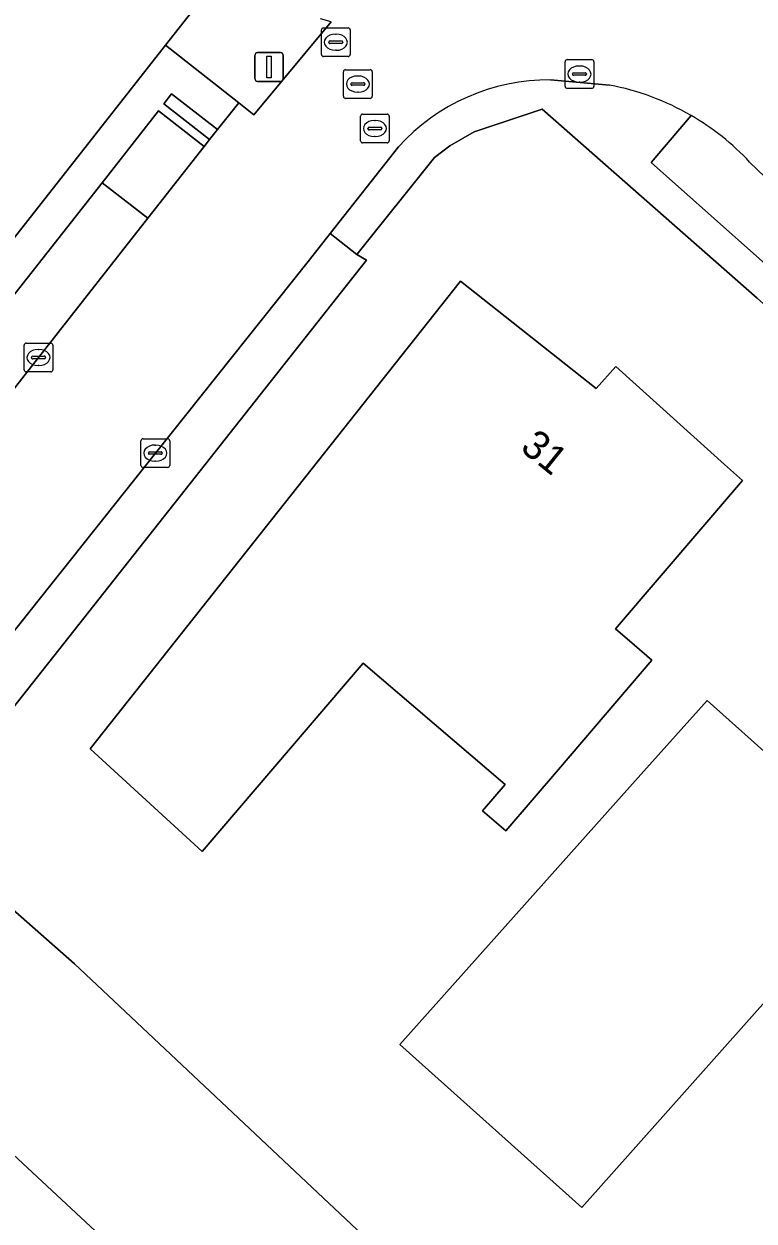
# Model space of a CAD drawing. Extents: x 160455 to 162082, y 388339 to 389736.
# Drawn here: x 160948.59 to 160973.97, y 389384.43 to 389426.06 of the extents above; entities that cross this region are included whole.
import ezdxf

# ---------------------------------------------------------------- set-up
doc = ezdxf.new("R2010")
doc.units = 0
for name, color, linetype in [('IMGEO_Berm_groen', 7, 'Continuous'), ('IMGEO_Erf', 7, 'Continuous'), ('IMGEO_Groenvoorziening', 7, 'Continuous'), ('IMGEO_Kolk', 7, 'Continuous'), ('IMGEO_Lichtmast', 7, 'Continuous'), ('IMGEO_Oever', 7, 'Continuous'), ('IMGEO_Pand', 7, 'Continuous'), ('IMGEO_Pand_nummerreeks', 7, 'Continuous'), ('IMGEO_Parkeervlak_halfverhard', 7, 'Continuous'), ('IMGEO_Rijbaan_lokaal_gesloten', 7, 'Continuous'), ('IMGEO_Rioolput', 7, 'Continuous'), ('IMGEO_Voetpad_open', 7, 'Continuous'), ('IMGEO_Walbescherming', 7, 'Continuous'), ('IMGEO_Waterloop', 7, 'Continuous')]:
    doc.layers.add(name, color=color, linetype=linetype)

msp = doc.modelspace()

# ---------------------------------------------------------------- linework, layer by layer
at = {"layer": 'IMGEO_Berm_groen'}
for points in [[(160952.894, 389419.306), (160951.308, 389420.533), (160942.112, 389408.855), (160940.536, 389406.82), (160940.36, 389406.593), (160939.596, 389405.663), (160938.546, 389404.48), (160938.188, 389404.076), (160939.691, 389402.754), (160940.065, 389403.174), (160940.968, 389404.19), (160941.507, 389404.827), (160942.037, 389405.482), (160942.271, 389405.771)], [(160960.5, 389417.849), (160960.162, 389418.042), (160959.241, 389418.768), (160958.477, 389417.797), (160953.16, 389411.136), (160946.23, 389402.435), (160946.03, 389402.155), (160945.918, 389402.024), (160945.348, 389401.361), (160943.979, 389399.806), (160943.57, 389399.342), (160944.636, 389398.404), (160945.142, 389398.97), (160944.989, 389399.111), (160945.418, 389399.59), (160945.578, 389399.456), (160946.577, 389400.576), (160946.458, 389400.689), (160946.874, 389401.172), (160947.134, 389400.941)]]:
    msp.add_lwpolyline(points, close=True, dxfattribs=at)
at = {"layer": 'IMGEO_Erf'}
for points in [[(160937.717, 389405.585), (160937.639, 389405.662), (160939.158, 389407.202), (160939.033, 389407.311), (160939.461, 389407.78), (160939.648, 389407.612), (160940.248, 389408.438), (160953.513, 389425.326), (160956.14, 389428.671), (160956.289, 389428.864), (160942.469, 389434.685), (160931.431, 389440.858), (160918.217, 389424.216), (160917.685, 389424.016), (160916.791, 389422.828), (160916.435, 389422.356), (160925.08, 389415.668), (160931.223, 389410.364), (160937.168, 389404.973)], [(160969.152, 389405.025), (160969.817, 389404.457), (160970.421, 389403.941), (160967.172, 389400.141), (160965.347, 389398.006), (160964.539, 389398.697), (160965.327, 389399.618), (160960.389, 389403.839), (160954.786, 389397.285), (160950.897, 389400.853), (160963.764, 389417.114), (160968.489, 389413.384), (160969.169, 389414.146), (160970.703, 389412.766), (160972.952, 389410.743), (160973.567, 389410.19)], [(160982.158, 389395.034), (160978.461, 389390.885), (160975.591, 389393.443), (160967.983, 389384.906), (160961.658, 389390.575), (160970.037, 389399.961), (160972.339, 389402.54), (160974.855, 389400.291), (160975.288, 389400.776), (160975.646, 389400.456), (160976.262, 389401.146), (160979.167, 389404.403), (160980.385, 389403.308), (160981.347, 389404.377), (160985.211, 389400.936), (160984.254, 389399.862), (160985.484, 389398.766)]]:
    msp.add_lwpolyline(points, close=True, dxfattribs=at)
msp.add_lwpolyline([(160974.082, 389416.523), (160966.607, 389423.095), (160964.239, 389422.307), (160963.399, 389421.82), (160962.869, 389421.415), (160960.162, 389418.042), (160960.5, 389417.849), (160947.134, 389400.941), (160947.358, 389400.756), (160946.936, 389400.265), (160946.811, 389400.371), (160945.465, 389398.685), (160945.303, 389398.667), (160944.878, 389398.192), (160950.35, 389393.379), (160963.707, 389380.804), (160970.927, 389373.782), (160978.562, 389365.975)], dxfattribs=at)
at = {"layer": 'IMGEO_Groenvoorziening'}
msp.add_lwpolyline([(160899.169, 389442.36), (160908.436, 389435.434), (160912.406, 389432.254), (160914.979, 389429.454), (160918.217, 389424.216), (160931.431, 389440.858), (160942.469, 389434.685), (160956.289, 389428.864), (160956.14, 389428.671), (160953.513, 389425.326), (160956.061, 389423.319), (160956.586, 389422.905), (160959.27, 389426.131), (160958.897, 389426.243)], dxfattribs=at)
msp.add_lwpolyline([(160955.044, 389422.043), (160955.323, 389422.395), (160953.725, 389423.628), (160953.454, 389423.279)], close=True, dxfattribs=at)
at = {"layer": 'IMGEO_Kolk'}
for p, q in [((160967.479, 389424.818), (160968.331, 389424.818)), ((160967.404, 389423.892), (160967.404, 389424.744)), ((160967.892, 389424.598), (160967.917, 389424.598)), ((160968.405, 389424.744), (160968.405, 389423.892)), ((160967.663, 389424.312), (160967.663, 389424.324)), ((160968.101, 389424.275), (160967.703, 389424.275)), ((160967.706, 389424.361), (160968.104, 389424.361)), ((160967.915, 389424.038), (160967.89, 389424.038)), ((160968.147, 389424.324), (160968.147, 389424.312)), ((160968.331, 389423.818), (160967.479, 389423.818)), ((160948.597, 389414.036), (160948.597, 389414.888)), ((160948.672, 389414.962), (160949.524, 389414.962)), ((160949.598, 389414.888), (160949.598, 389414.036)), ((160948.856, 389414.456), (160948.856, 389414.468)), ((160949.294, 389414.419), (160948.896, 389414.419)), ((160948.899, 389414.505), (160949.297, 389414.505)), ((160949.085, 389414.742), (160949.11, 389414.742)), ((160949.34, 389414.468), (160949.34, 389414.456)), ((160949.524, 389413.962), (160948.672, 389413.962)), ((160949.108, 389414.182), (160949.083, 389414.182)), ((160952.659, 389410.712), (160952.659, 389411.564)), ((160952.734, 389411.638), (160953.586, 389411.638)), ((160953.66, 389411.564), (160953.66, 389410.712)), ((160952.918, 389411.132), (160952.918, 389411.144)), ((160953.356, 389411.095), (160952.958, 389411.095)), ((160952.961, 389411.181), (160953.359, 389411.181)), ((160953.147, 389411.418), (160953.172, 389411.418)), ((160953.402, 389411.144), (160953.402, 389411.132)), ((160953.586, 389410.638), (160952.734, 389410.638)), ((160953.17, 389410.858), (160953.145, 389410.858))]:
    msp.add_line(p, q, dxfattribs=at)
for points in [[(160967.479, 389424.818), (160968.331, 389424.818)], [(160967.404, 389423.892), (160967.404, 389424.744)], [(160968.405, 389424.744), (160968.405, 389423.892)], [(160968.331, 389423.818), (160967.479, 389423.818)], [(160948.597, 389414.036), (160948.597, 389414.888)], [(160948.672, 389414.962), (160949.524, 389414.962)], [(160949.598, 389414.888), (160949.598, 389414.036)], [(160949.524, 389413.962), (160948.672, 389413.962)], [(160952.659, 389410.712), (160952.659, 389411.564)], [(160952.734, 389411.638), (160953.586, 389411.638)], [(160953.66, 389411.564), (160953.66, 389410.712)], [(160953.586, 389410.638), (160952.734, 389410.638)]]:
    msp.add_lwpolyline(points, dxfattribs=at)
for centre, radius, start, end in [((160967.481, 389424.742), 0.0765, 91.552, 178.448), ((160967.481, 389424.742), 0.0765, 91.552, 178.448), ((160968.329, 389424.742), 0.0765, 1.552, 88.448), ((160968.329, 389424.742), 0.0765, 1.552, 88.448), ((160967.703, 389424.321), 0.0403, 85.8775, 175.7526), ((160967.7, 389424.311), 0.0366, 178.938, 274.7102), ((160968.104, 389424.318), 0.043, 264.8664, 352.4533), ((160968.108, 389424.323), 0.0386, 1.7309, 96.639), ((160967.481, 389423.894), 0.0765, 181.552, 268.448), ((160967.481, 389423.894), 0.0765, 181.552, 268.448), ((160968.329, 389423.894), 0.0765, 271.552, 358.448), ((160968.329, 389423.894), 0.0765, 271.552, 358.448), ((160948.674, 389414.886), 0.0765, 91.552, 178.448), ((160948.674, 389414.886), 0.0765, 91.552, 178.448), ((160949.522, 389414.886), 0.0765, 1.552, 88.448), ((160949.522, 389414.886), 0.0765, 1.552, 88.448), ((160948.896, 389414.465), 0.0403, 85.8775, 175.7526), ((160948.893, 389414.455), 0.0366, 178.938, 274.7102), ((160949.297, 389414.462), 0.043, 264.8664, 352.4533), ((160949.301, 389414.467), 0.0386, 1.7309, 96.639), ((160948.674, 389414.038), 0.0765, 181.552, 268.448), ((160948.674, 389414.038), 0.0765, 181.552, 268.448), ((160949.522, 389414.038), 0.0765, 271.552, 358.448), ((160949.522, 389414.038), 0.0765, 271.552, 358.448), ((160952.736, 389411.562), 0.0765, 91.552, 178.448), ((160952.736, 389411.562), 0.0765, 91.552, 178.448), ((160953.584, 389411.562), 0.0765, 1.552, 88.448), ((160953.584, 389411.562), 0.0765, 1.552, 88.448), ((160952.958, 389411.141), 0.0403, 85.8775, 175.7526), ((160952.955, 389411.131), 0.0366, 178.938, 274.7102), ((160953.359, 389411.138), 0.043, 264.8664, 352.4533), ((160953.363, 389411.143), 0.0386, 1.7309, 96.639), ((160952.736, 389410.714), 0.0765, 181.552, 268.448), ((160952.736, 389410.714), 0.0765, 181.552, 268.448), ((160953.584, 389410.714), 0.0765, 271.552, 358.448), ((160953.584, 389410.714), 0.0765, 271.552, 358.448)]:
    msp.add_arc(centre, radius, start, end, dxfattribs=at)
for centre, major_axis, ratio, start_param, end_param in [((160967.891, 389424.318), (-0.387, 0.002), 0.722429, 4.712389, 7.853982), ((160967.916, 389424.318), (-0.39, 0.002), 0.717154, 1.570796, 4.712389), ((160949.084, 389414.462), (-0.387, 0.002), 0.722429, 4.712389, 7.853982), ((160949.109, 389414.462), (-0.39, 0.002), 0.717154, 1.570796, 4.712389), ((160953.146, 389411.138), (-0.387, 0.002), 0.722429, 4.712389, 7.853982), ((160953.171, 389411.138), (-0.39, 0.002), 0.717154, 1.570796, 4.712389)]:
    msp.add_ellipse(centre, major_axis=major_axis, ratio=ratio, start_param=start_param, end_param=end_param, dxfattribs=at)
at = {"layer": 'IMGEO_Lichtmast'}
for p, q in [((160956.617, 389424.164), (160956.617, 389424.964)), ((160956.617, 389424.964), (160956.617, 389424.164)), ((160956.717, 389425.064), (160957.507, 389425.064)), ((160957.507, 389425.064), (160956.717, 389425.064)), ((160957.607, 389424.964), (160957.607, 389424.164)), ((160957.607, 389424.164), (160957.607, 389424.964)), ((160957.507, 389424.064), (160956.717, 389424.064)), ((160956.717, 389424.064), (160957.507, 389424.064))]:
    msp.add_line(p, q, dxfattribs=at)
msp.add_lwpolyline([(160957.037, 389424.939), (160957.187, 389424.939), (160957.187, 389424.189), (160957.037, 389424.189), (160957.037, 389424.939)], dxfattribs=at)
for centre, start, end in [((160956.717, 389424.964), 90, 180), ((160956.717, 389424.964), 90, 180), ((160957.507, 389424.964), 0, 90), ((160957.507, 389424.964), 360, 90), ((160956.717, 389424.164), 180, 270), ((160956.717, 389424.164), 180, 270), ((160957.507, 389424.164), 270, 0), ((160957.507, 389424.164), 270, 0)]:
    msp.add_arc(centre, 0.1, start, end, dxfattribs=at)
at = {"layer": 'IMGEO_Oever'}
msp.add_lwpolyline([(160951.58, 389383.617), (160940.805, 389393.643), (160940.784, 389393.464), (160938.003, 389390.515), (160938.119, 389390.401), (160937.679, 389389.926), (160937.207, 389390.364), (160938.572, 389387.375), (160939.97, 389387.234), (160943.147, 389385.961), (160951.935, 389378.09), (160964.371, 389365.927), (160968.545, 389361.844), (160976.588, 389353.263), (160978.323, 389348.732), (160980.285, 389346.868), (160981.565, 389346.865), (160981.141, 389347.336), (160981.612, 389347.768), (160981.722, 389347.655), (160984.656, 389350.504), (160984.774, 389350.478), (160973.474, 389362.148)], dxfattribs=at)
at = {"layer": 'IMGEO_Pand'}
for points in [[(160970.703, 389412.766), (160969.169, 389414.146), (160968.489, 389413.384), (160963.764, 389417.114), (160950.897, 389400.853), (160954.786, 389397.285), (160960.389, 389403.839), (160965.327, 389399.618), (160964.539, 389398.697), (160965.347, 389398.006), (160967.172, 389400.141), (160970.421, 389403.941), (160969.817, 389404.457), (160969.152, 389405.025), (160973.567, 389410.19), (160972.952, 389410.743)], [(160982.158, 389395.034), (160985.484, 389398.766), (160984.254, 389399.862), (160985.211, 389400.936), (160981.347, 389404.377), (160980.385, 389403.308), (160979.167, 389404.403), (160976.262, 389401.146), (160975.646, 389400.456), (160975.288, 389400.776), (160974.855, 389400.291), (160972.339, 389402.54), (160970.037, 389399.961), (160961.658, 389390.575), (160967.983, 389384.906), (160975.591, 389393.443), (160978.461, 389390.885)]]:
    msp.add_lwpolyline(points, close=True, dxfattribs=at)
at = {"layer": 'IMGEO_Parkeervlak_halfverhard'}
msp.add_lwpolyline([(160971.785, 389422.878), (160970.393, 389421.241), (160974.794, 389417.336), (160976.243, 389418.941), (160973.82, 389421.259)], dxfattribs=at)
msp.add_arc((160967.276, 389415.122), 8.971, 43.1618, 59.8283, dxfattribs=at)
at = {"layer": 'IMGEO_Rijbaan_lokaal_gesloten'}
for points in [[(160959.27, 389426.131), (160956.586, 389422.905), (160956.061, 389423.319), (160955.323, 389422.395), (160955.044, 389422.043), (160954.852, 389421.801), (160952.894, 389419.306), (160942.271, 389405.771), (160942.037, 389405.482), (160941.507, 389404.827), (160940.968, 389404.19), (160940.065, 389403.174), (160939.691, 389402.754), (160943.57, 389399.342), (160943.979, 389399.806), (160945.348, 389401.361), (160945.918, 389402.024), (160946.03, 389402.155), (160946.23, 389402.435), (160953.16, 389411.136), (160958.477, 389417.797), (160959.241, 389418.768), (160961.612, 389421.785)], [(160966.901, 389424.117), (160968.945, 389423.934)], [(160973.82, 389421.259), (160976.243, 389418.941)]]:
    msp.add_lwpolyline(points, dxfattribs=at)
for centre, radius, start, end in [((160966.856, 389417.056), 7.061, 89.6329, 137.9539), ((160967.289, 389415.134), 8.954, 59.8621, 79.3445), ((160967.276, 389415.122), 8.971, 43.1618, 59.8283)]:
    msp.add_arc(centre, radius, start, end, dxfattribs=at)
at = {"layer": 'IMGEO_Rioolput'}
for p, q in [((160958.933, 389424.998), (160958.933, 389425.85)), ((160959.008, 389425.924), (160959.86, 389425.924)), ((160959.421, 389425.704), (160959.446, 389425.704)), ((160959.934, 389425.85), (160959.934, 389424.998)), ((160959.192, 389425.418), (160959.192, 389425.43)), ((160959.63, 389425.381), (160959.232, 389425.381)), ((160959.235, 389425.467), (160959.633, 389425.467)), ((160959.676, 389425.43), (160959.676, 389425.418)), ((160959.86, 389424.924), (160959.008, 389424.924)), ((160959.444, 389425.144), (160959.419, 389425.144)), ((160959.7, 389423.544), (160959.7, 389424.396)), ((160959.775, 389424.47), (160960.627, 389424.47)), ((160960.701, 389424.396), (160960.701, 389423.544)), ((160959.959, 389423.964), (160959.959, 389423.976)), ((160960.002, 389424.013), (160960.4, 389424.013)), ((160960.188, 389424.25), (160960.213, 389424.25)), ((160960.443, 389423.976), (160960.443, 389423.964)), ((160960.397, 389423.927), (160959.999, 389423.927)), ((160960.211, 389423.69), (160960.186, 389423.69)), ((160960.627, 389423.47), (160959.775, 389423.47)), ((160960.292, 389421.997), (160960.292, 389422.849)), ((160960.367, 389422.923), (160961.219, 389422.923)), ((160960.78, 389422.703), (160960.805, 389422.703)), ((160961.293, 389422.849), (160961.293, 389421.997)), ((160960.551, 389422.417), (160960.551, 389422.429)), ((160960.989, 389422.38), (160960.591, 389422.38)), ((160960.594, 389422.466), (160960.992, 389422.466)), ((160961.035, 389422.429), (160961.035, 389422.417)), ((160961.219, 389421.923), (160960.367, 389421.923)), ((160960.803, 389422.143), (160960.778, 389422.143))]:
    msp.add_line(p, q, dxfattribs=at)
for points in [[(160958.933, 389424.998), (160958.933, 389425.85)], [(160959.008, 389425.924), (160959.86, 389425.924)], [(160959.934, 389425.85), (160959.934, 389424.998)], [(160959.86, 389424.924), (160959.008, 389424.924)], [(160959.7, 389423.544), (160959.7, 389424.396)], [(160959.775, 389424.47), (160960.627, 389424.47)], [(160960.701, 389424.396), (160960.701, 389423.544)], [(160960.627, 389423.47), (160959.775, 389423.47)], [(160960.292, 389421.997), (160960.292, 389422.849)], [(160960.367, 389422.923), (160961.219, 389422.923)], [(160961.293, 389422.849), (160961.293, 389421.997)], [(160961.219, 389421.923), (160960.367, 389421.923)]]:
    msp.add_lwpolyline(points, dxfattribs=at)
for centre, radius, start, end in [((160959.01, 389425.848), 0.0765, 91.552, 178.448), ((160959.01, 389425.848), 0.0765, 91.552, 178.448), ((160959.858, 389425.848), 0.0765, 1.552, 88.448), ((160959.858, 389425.848), 0.0765, 1.552, 88.448), ((160959.232, 389425.427), 0.0403, 85.8775, 175.7526), ((160959.229, 389425.417), 0.0366, 178.938, 274.7102), ((160959.633, 389425.424), 0.043, 264.8664, 352.4533), ((160959.637, 389425.429), 0.0386, 1.7309, 96.639), ((160959.01, 389425), 0.0765, 181.552, 268.448), ((160959.01, 389425), 0.0765, 181.552, 268.448), ((160959.858, 389425), 0.0765, 271.552, 358.448), ((160959.858, 389425), 0.0765, 271.552, 358.448), ((160959.777, 389424.394), 0.0765, 91.552, 178.448), ((160959.777, 389424.394), 0.0765, 91.552, 178.448), ((160960.625, 389424.394), 0.0765, 1.552, 88.448), ((160960.625, 389424.394), 0.0765, 1.552, 88.448), ((160959.999, 389423.973), 0.0403, 85.8775, 175.7526), ((160959.996, 389423.963), 0.0366, 178.938, 274.7102), ((160960.4, 389423.97), 0.043, 264.8664, 352.4533), ((160960.404, 389423.975), 0.0386, 1.7309, 96.639), ((160959.777, 389423.546), 0.0765, 181.552, 268.448), ((160959.777, 389423.546), 0.0765, 181.552, 268.448), ((160960.625, 389423.546), 0.0765, 271.552, 358.448), ((160960.625, 389423.546), 0.0765, 271.552, 358.448), ((160960.369, 389422.847), 0.0765, 91.552, 178.448), ((160960.369, 389422.847), 0.0765, 91.552, 178.448), ((160961.217, 389422.847), 0.0765, 1.552, 88.448), ((160961.217, 389422.847), 0.0765, 1.552, 88.448), ((160960.591, 389422.426), 0.0403, 85.8775, 175.7526), ((160960.588, 389422.416), 0.0366, 178.938, 274.7102), ((160960.992, 389422.423), 0.043, 264.8664, 352.4533), ((160960.996, 389422.428), 0.0386, 1.7309, 96.639), ((160960.369, 389421.999), 0.0765, 181.552, 268.448), ((160960.369, 389421.999), 0.0765, 181.552, 268.448), ((160961.217, 389421.999), 0.0765, 271.552, 358.448), ((160961.217, 389421.999), 0.0765, 271.552, 358.448)]:
    msp.add_arc(centre, radius, start, end, dxfattribs=at)
for centre, major_axis, ratio, start_param, end_param in [((160959.42, 389425.424), (-0.387, 0.002), 0.722429, 4.712389, 7.853982), ((160959.445, 389425.424), (-0.39, 0.002), 0.717154, 1.570796, 4.712389), ((160960.187, 389423.97), (-0.387, 0.002), 0.722429, 4.712389, 7.853982), ((160960.212, 389423.97), (-0.39, 0.002), 0.717154, 1.570796, 4.712389), ((160960.779, 389422.423), (-0.387, 0.002), 0.722429, 4.712389, 7.853982), ((160960.804, 389422.423), (-0.39, 0.002), 0.717154, 1.570796, 4.712389)]:
    msp.add_ellipse(centre, major_axis=major_axis, ratio=ratio, start_param=start_param, end_param=end_param, dxfattribs=at)
at = {"layer": 'IMGEO_Voetpad_open'}
for points in [[(160942.112, 389408.855), (160951.308, 389420.533), (160953.269, 389423.043), (160954.852, 389421.801), (160955.044, 389422.043), (160953.454, 389423.279), (160953.725, 389423.628), (160955.323, 389422.395), (160956.061, 389423.319), (160953.513, 389425.326), (160940.248, 389408.438)], [(160968.945, 389423.934), (160966.901, 389424.117)], [(160961.612, 389421.785), (160959.241, 389418.768), (160960.162, 389418.042), (160962.869, 389421.415), (160963.399, 389421.82), (160964.239, 389422.307), (160966.607, 389423.095), (160974.082, 389416.523), (160976.34, 389414.51), (160977.517, 389413.471), (160979.832, 389411.428), (160982.636, 389408.507), (160990.811, 389400.552), (160993.972, 389397.455), (160997.994, 389393.439), (161000, 389391.41), (161002.452, 389388.929), (161005.365, 389385.895), (161014.192, 389376.571), (161016.313, 389374.3), (161016.512, 389374.087), (161019.173, 389371.238)], [(161019.933, 389372.208), (161016.974, 389375.359), (161015.751, 389376.69), (161005.875, 389387.112), (161003.472, 389389.632), (161000, 389393.139), (160994.591, 389398.516), (160992.126, 389400.952), (160983.543, 389409.324), (160980.876, 389411.878), (160977.359, 389415.133), (160974.794, 389417.336), (160970.393, 389421.241), (160971.785, 389422.878)]]:
    msp.add_lwpolyline(points, dxfattribs=at)
msp.add_lwpolyline([(160954.852, 389421.801), (160953.269, 389423.043), (160951.308, 389420.533), (160952.894, 389419.306)], close=True, dxfattribs=at)
for centre, radius, start, end in [((160966.856, 389417.056), 7.061, 89.6329, 137.9539), ((160967.289, 389415.134), 8.954, 59.8621, 79.3445)]:
    msp.add_arc(centre, radius, start, end, dxfattribs=at)
at = {"layer": 'IMGEO_Walbescherming'}
msp.add_lwpolyline([(160970.927, 389373.782), (160963.707, 389380.804), (160950.35, 389393.379), (160944.878, 389398.192)], dxfattribs=at)
at = {"layer": 'IMGEO_Waterloop'}
msp.add_lwpolyline([(160963.707, 389380.804), (160950.35, 389393.379), (160944.878, 389398.192), (160944.636, 389398.404), (160943.57, 389399.342), (160939.691, 389402.754), (160938.188, 389404.076), (160934.213, 389399.597), (160935.696, 389398.257), (160939.55, 389394.776), (160940.571, 389393.854), (160940.805, 389393.643), (160951.58, 389383.617)], dxfattribs=at)

# ---------------------------------------------------------------- texts
at = {"layer": 'IMGEO_Pand_nummerreeks'}
msp.add_text('31', height=1, rotation=321.1281, dxfattribs=at).set_placement((160965.805, 389411.257))

doc.saveas('drawing.dxf')
